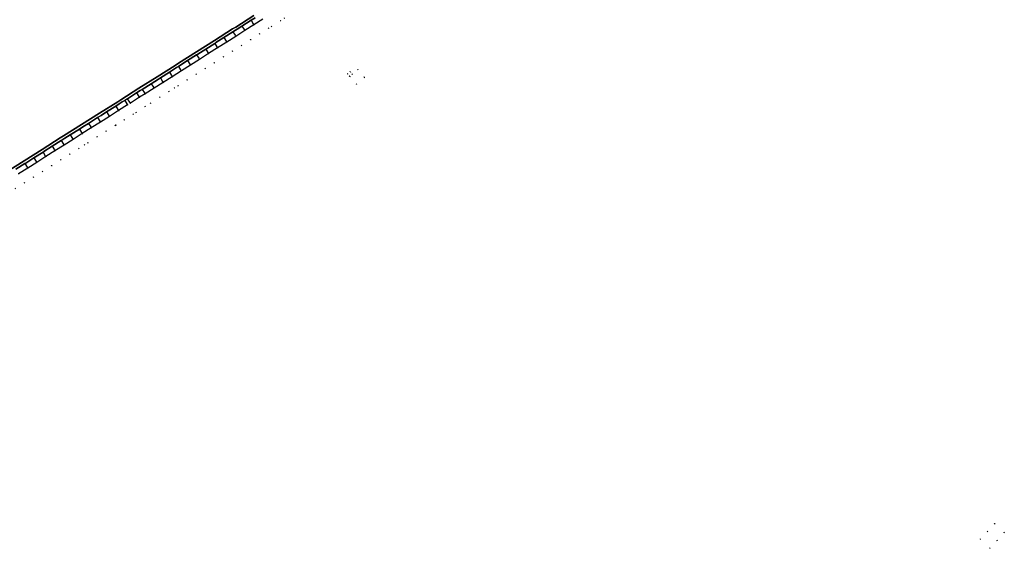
# Model space of a CAD drawing. Header units: metres. Extents: x 174791 to 179073, y 406431 to 409043.
# Tile 268 of 314: x 177790 to 177974, y 407930 to 408029. Entities that reach past the tile are written whole.
import ezdxf

# ---------------------------------------------------------------- set-up
doc = ezdxf.new("R2010")
doc.units = ezdxf.units.M
doc.linetypes.add('DOT', pattern=[6.35, 0, -6.35])
for name, color, linetype in [('terreindeelbegroeid', 254, 'DOT'), ('terreindeelonbegroeid', 254, 'DOT'), ('wegdeel_molgoot', 254, 'Continuous'), ('wegdeel_rijbaan', 254, 'Continuous'), ('wegdeel_start_landingsbaan', 254, 'Continuous'), ('weginrichtingselement_voeg_vliegtuigverharding', 254, 'Continuous')]:
    doc.layers.add(name, color=color, linetype=linetype)

msp = doc.modelspace()

# ---------------------------------------------------------------- linework, layer by layer
at = {"layer": 'terreindeelbegroeid'}
for points in [[(177839.081, 408029.19, 0), (177838.343, 408028.741, 0), (177836.659, 408027.678, 0), (177836.13, 408027.349, 0), (177834.444, 408026.28, 0), (177832.75, 408025.205, 0), (177831.056, 408024.13, 0), (177829.362, 408023.055, 0), (177827.669, 408021.981, 0), (177825.975, 408020.906, 0), (177824.281, 408019.831, 0), (177822.587, 408018.756, 0), (177820.894, 408017.681, 0), (177819.2, 408016.607, 0), (177818.548, 408016.193, 0), (177817.506, 408015.532, 0), (177815.812, 408014.457, 0), (177814.088, 408013.363, 0), (177813.046, 408012.753, 0), (177811.374, 408011.628, 0), (177810.82, 408011.312, 0), (177809.161, 408010.265, 0), (177807.598, 408009.278, 0), (177807.464, 408009.194, 0), (177805.767, 408008.122, 0), (177804.07, 408007.051, 0), (177802.373, 408005.979, 0), (177801.726, 408005.571, 0), (177800.676, 408004.908, 0), (177798.979, 408003.837, 0), (177797.282, 408002.765, 0), (177795.584, 408001.694, 0), (177793.887, 408000.622, 0), (177792.19, 407999.551, 0), (177790.493, 407998.479, 0), (177788.803, 407997.412, 0)], [(177788.803, 407997.412, 0), (177790.493, 407998.479, 0), (177792.19, 407999.551, 0), (177793.887, 408000.622, 0), (177795.584, 408001.694, 0), (177797.282, 408002.765, 0), (177798.979, 408003.837, 0), (177800.676, 408004.908, 0), (177801.726, 408005.571, 0), (177802.373, 408005.979, 0), (177804.07, 408007.051, 0), (177805.767, 408008.122, 0), (177807.464, 408009.194, 0), (177807.598, 408009.278, 0), (177809.161, 408010.265, 0), (177810.82, 408011.312, 0), (177811.374, 408011.628, 0), (177813.046, 408012.753, 0), (177814.088, 408013.363, 0), (177815.812, 408014.457, 0), (177817.506, 408015.532, 0), (177818.548, 408016.193, 0), (177819.2, 408016.607, 0), (177820.894, 408017.681, 0), (177822.587, 408018.756, 0), (177824.281, 408019.831, 0), (177825.975, 408020.906, 0), (177827.669, 408021.981, 0), (177829.362, 408023.055, 0), (177831.056, 408024.13, 0), (177832.75, 408025.205, 0), (177834.444, 408026.28, 0), (177836.13, 408027.349, 0), (177836.659, 408027.678, 0), (177838.343, 408028.741, 0), (177839.081, 408029.19, 0)], [(177789.425, 408000.171, 0), (177791.122, 408001.242, 0), (177792.82, 408002.313, 0), (177794.517, 408003.385, 0), (177796.214, 408004.456, 0), (177797.911, 408005.528, 0), (177799.608, 408006.599, 0), (177801.305, 408007.671, 0), (177803.002, 408008.742, 0), (177804.7, 408009.814, 0), (177806.397, 408010.885, 0), (177808.094, 408011.957, 0), (177809.791, 408013.028, 0), (177810.32, 408013.329, 0), (177811.981, 408014.447, 0), (177813.047, 408015.071, 0), (177814.741, 408016.146, 0), (177816.435, 408017.221, 0), (177818.128, 408018.295, 0), (177819.822, 408019.37, 0), (177821.516, 408020.445, 0), (177823.21, 408021.52, 0), (177824.903, 408022.594, 0), (177826.597, 408023.669, 0), (177828.291, 408024.744, 0), (177829.985, 408025.819, 0), (177831.679, 408026.894, 0), (177833.372, 408027.968, 0), (177835.066, 408029.043, 0)]]:
    msp.add_polyline3d(points, dxfattribs=at)
for points in [[(177851.725, 408018.777, 0), (177851.343, 408019.24, 0), (177850.881, 408018.857, 0), (177851.263, 408018.395, 0), (177852.536, 408016.896, 0), (177854.014, 408018.163, 0), (177852.781, 408019.65, 0)], [(177969.024, 407931.986, 0), (177970.828, 407930.292, 0), (177972.19, 407931.747, 0), (177973.551, 407933.212, 0), (177971.75, 407934.888, 0), (177970.388, 407933.445, 0)]]:
    msp.add_polyline3d(points, close=True, dxfattribs=at)
at = {"layer": 'terreindeelonbegroeid'}
for points in [[(177851.263, 408018.395, 0), (177851.725, 408018.777, 0), (177852.781, 408019.65, 0), (177854.014, 408018.163, 0), (177852.536, 408016.896, 0)], [(177851.725, 408018.777, 0), (177851.263, 408018.395, 0), (177850.881, 408018.857, 0), (177851.343, 408019.24, 0)], [(177810.32, 408013.329, 0), (177809.791, 408013.028, 0), (177809.666, 408013.226, 0), (177809.257, 408013.874, 0), (177809.762, 408014.159, 0), (177810.173, 408013.547, 0)], [(177972.19, 407931.747, 0), (177970.828, 407930.292, 0), (177969.024, 407931.986, 0), (177970.388, 407933.445, 0), (177971.75, 407934.888, 0), (177973.551, 407933.212, 0)]]:
    msp.add_polyline3d(points, close=True, dxfattribs=at)
at = {"layer": 'wegdeel_molgoot'}
for points in [[(177787.128, 408000.455, 0), (177790.487, 408002.591, 0), (177793.848, 408004.727, 0), (177797.207, 408006.863, 0), (177797.799, 408007.249, 0), (177801.175, 408009.374, 0), (177804.552, 408011.499, 0), (177807.928, 408013.624, 0), (177808.538, 408013.994, 0), (177811.911, 408016.129, 0), (177815.291, 408018.268, 0), (177818.664, 408020.402, 0), (177819.274, 408020.807, 0), (177822.642, 408022.938, 0), (177826.011, 408025.069, 0), (177829.379, 408027.2, 0), (177829.976, 408027.566, 0), (177833.345, 408029.702, 0)], [(177833.602, 408029.298, 0), (177832.836, 408028.813, 0), (177831.143, 408027.738, 0), (177830.233, 408027.161, 0), (177829.642, 408026.786, 0), (177829.449, 408026.663, 0), (177827.755, 408025.588, 0), (177826.277, 408024.65, 0), (177826.061, 408024.514, 0), (177824.368, 408023.439, 0), (177822.911, 408022.515, 0), (177822.674, 408022.364, 0), (177820.98, 408021.289, 0), (177819.546, 408020.379, 0), (177819.286, 408020.215, 0), (177818.928, 408019.987, 0), (177817.593, 408019.14, 0), (177815.899, 408018.065, 0), (177815.557, 408017.848, 0), (177814.205, 408016.99, 0), (177812.511, 408015.915, 0), (177812.158, 408015.708, 0), (177811.423, 408015.277, 0), (177809.762, 408014.159, 0), (177809.257, 408013.874, 0), (177808.79, 408013.579, 0), (177808.194, 408013.202, 0), (177807.56, 408012.802, 0), (177805.863, 408011.731, 0), (177804.821, 408011.073, 0), (177804.166, 408010.659, 0), (177802.469, 408009.588, 0), (177801.447, 408008.943, 0), (177800.771, 408008.516, 0), (177799.074, 408007.445, 0), (177798.074, 408006.813, 0), (177797.477, 408006.436, 0), (177797.377, 408006.373, 0), (177795.68, 408005.302, 0), (177794.11, 408004.311, 0), (177793.983, 408004.23, 0), (177792.286, 408003.159, 0), (177790.743, 408002.185, 0), (177790.589, 408002.088, 0), (177788.891, 408001.016, 0)]]:
    msp.add_polyline3d(points, dxfattribs=at)
at = {"layer": 'wegdeel_rijbaan'}
for points in [[(177835.066, 408029.043, 0), (177833.372, 408027.968, 0), (177831.679, 408026.894, 0), (177829.985, 408025.819, 0), (177828.291, 408024.744, 0), (177826.597, 408023.669, 0), (177824.903, 408022.594, 0), (177823.21, 408021.52, 0), (177821.516, 408020.445, 0), (177819.822, 408019.37, 0), (177818.128, 408018.295, 0), (177816.435, 408017.221, 0), (177814.741, 408016.146, 0), (177813.047, 408015.071, 0), (177811.981, 408014.447, 0), (177810.32, 408013.329, 0), (177810.173, 408013.547, 0), (177809.762, 408014.159, 0), (177811.423, 408015.277, 0), (177812.158, 408015.708, 0), (177812.511, 408015.915, 0), (177814.205, 408016.99, 0), (177815.557, 408017.848, 0), (177815.899, 408018.065, 0), (177817.593, 408019.14, 0), (177818.928, 408019.987, 0), (177819.286, 408020.215, 0), (177819.546, 408020.379, 0), (177820.98, 408021.289, 0), (177822.674, 408022.364, 0), (177822.911, 408022.515, 0), (177824.368, 408023.439, 0), (177826.061, 408024.514, 0), (177826.277, 408024.65, 0), (177827.755, 408025.588, 0), (177829.449, 408026.663, 0), (177829.642, 408026.786, 0), (177830.233, 408027.161, 0), (177831.143, 408027.738, 0), (177832.836, 408028.813, 0), (177833.602, 408029.298, 0)], [(177788.891, 408001.016, 0), (177790.589, 408002.088, 0), (177790.743, 408002.185, 0), (177792.286, 408003.159, 0), (177793.983, 408004.23, 0), (177794.11, 408004.311, 0), (177795.68, 408005.302, 0), (177797.377, 408006.373, 0), (177797.477, 408006.436, 0), (177798.074, 408006.813, 0), (177799.074, 408007.445, 0), (177800.771, 408008.516, 0), (177801.447, 408008.943, 0), (177802.469, 408009.588, 0), (177804.166, 408010.659, 0), (177804.821, 408011.073, 0), (177805.863, 408011.731, 0), (177807.56, 408012.802, 0), (177808.194, 408013.202, 0), (177808.79, 408013.579, 0), (177809.257, 408013.874, 0), (177809.666, 408013.226, 0), (177809.791, 408013.028, 0), (177808.094, 408011.957, 0), (177806.397, 408010.885, 0), (177804.7, 408009.814, 0), (177803.002, 408008.742, 0), (177801.305, 408007.671, 0), (177799.608, 408006.599, 0), (177797.911, 408005.528, 0), (177796.214, 408004.456, 0), (177794.517, 408003.385, 0), (177792.82, 408002.313, 0), (177791.122, 408001.242, 0), (177789.425, 408000.171, 0)]]:
    msp.add_polyline3d(points, dxfattribs=at)
at = {"layer": 'wegdeel_start_landingsbaan'}
msp.add_polyline3d([(177833.345, 408029.702, 0), (177829.976, 408027.566, 0), (177829.379, 408027.2, 0), (177826.011, 408025.069, 0), (177822.642, 408022.938, 0), (177819.274, 408020.807, 0), (177818.664, 408020.402, 0), (177815.291, 408018.268, 0), (177811.911, 408016.129, 0), (177808.538, 408013.994, 0), (177807.928, 408013.624, 0), (177804.552, 408011.499, 0), (177801.175, 408009.374, 0), (177797.799, 408007.249, 0), (177797.207, 408006.863, 0), (177793.848, 408004.727, 0), (177790.487, 408002.591, 0), (177787.128, 408000.455, 0)], dxfattribs=at)
at = {"layer": 'weginrichtingselement_voeg_vliegtuigverharding'}
for points in [[(177832.836, 408028.813, 0), (177833.25, 408028.161, 0), (177833.372, 408027.968, 0)], [(177831.143, 408027.738, 0), (177831.555, 408027.088, 0), (177831.679, 408026.894, 0)], [(177827.755, 408025.588, 0), (177828.166, 408024.941, 0), (177828.291, 408024.744, 0)], [(177829.449, 408026.663, 0), (177829.86, 408026.015, 0), (177829.985, 408025.819, 0)], [(177824.368, 408023.439, 0), (177824.776, 408022.795, 0), (177824.903, 408022.594, 0)], [(177826.061, 408024.514, 0), (177826.471, 408023.868, 0), (177826.597, 408023.669, 0)], [(177822.674, 408022.364, 0), (177823.081, 408021.722, 0), (177823.21, 408021.52, 0)], [(177819.286, 408020.215, 0), (177819.692, 408019.575, 0), (177819.822, 408019.37, 0)], [(177820.98, 408021.289, 0), (177821.387, 408020.648, 0), (177821.516, 408020.445, 0)], [(177815.899, 408018.065, 0), (177816.302, 408017.428, 0), (177816.435, 408017.221, 0)], [(177817.593, 408019.14, 0), (177817.997, 408018.502, 0), (177818.128, 408018.295, 0)], [(177814.205, 408016.99, 0), (177814.608, 408016.355, 0), (177814.741, 408016.146, 0)], [(177811.423, 408015.277, 0), (177811.865, 408014.619, 0), (177811.981, 408014.447, 0)], [(177812.511, 408015.915, 0), (177812.913, 408015.282, 0), (177813.047, 408015.071, 0)], [(177807.56, 408012.802, 0), (177807.971, 408012.151, 0), (177808.094, 408011.957, 0)], [(177804.166, 408010.659, 0), (177804.581, 408010.002, 0), (177804.699, 408009.814, 0)], [(177805.863, 408011.731, 0), (177806.276, 408011.077, 0), (177806.397, 408010.885, 0)], [(177802.468, 408009.588, 0), (177802.885, 408008.927, 0), (177803.002, 408008.742, 0)], [(177799.074, 408007.445, 0), (177799.495, 408006.778, 0), (177799.608, 408006.599, 0)], [(177800.771, 408008.516, 0), (177801.19, 408007.853, 0), (177801.305, 408007.671, 0)], [(177795.68, 408005.302, 0), (177796.105, 408004.629, 0), (177796.214, 408004.456, 0)], [(177797.377, 408006.373, 0), (177797.8, 408005.703, 0), (177797.911, 408005.528, 0)], [(177792.286, 408003.159, 0), (177792.715, 408002.479, 0), (177792.819, 408002.313, 0)], [(177793.983, 408004.23, 0), (177794.41, 408003.554, 0), (177794.517, 408003.385, 0)], [(177790.589, 408002.088, 0), (177791.02, 408001.405, 0), (177791.122, 408001.242, 0)]]:
    msp.add_polyline3d(points, dxfattribs=at)

doc.saveas('drawing.dxf')
